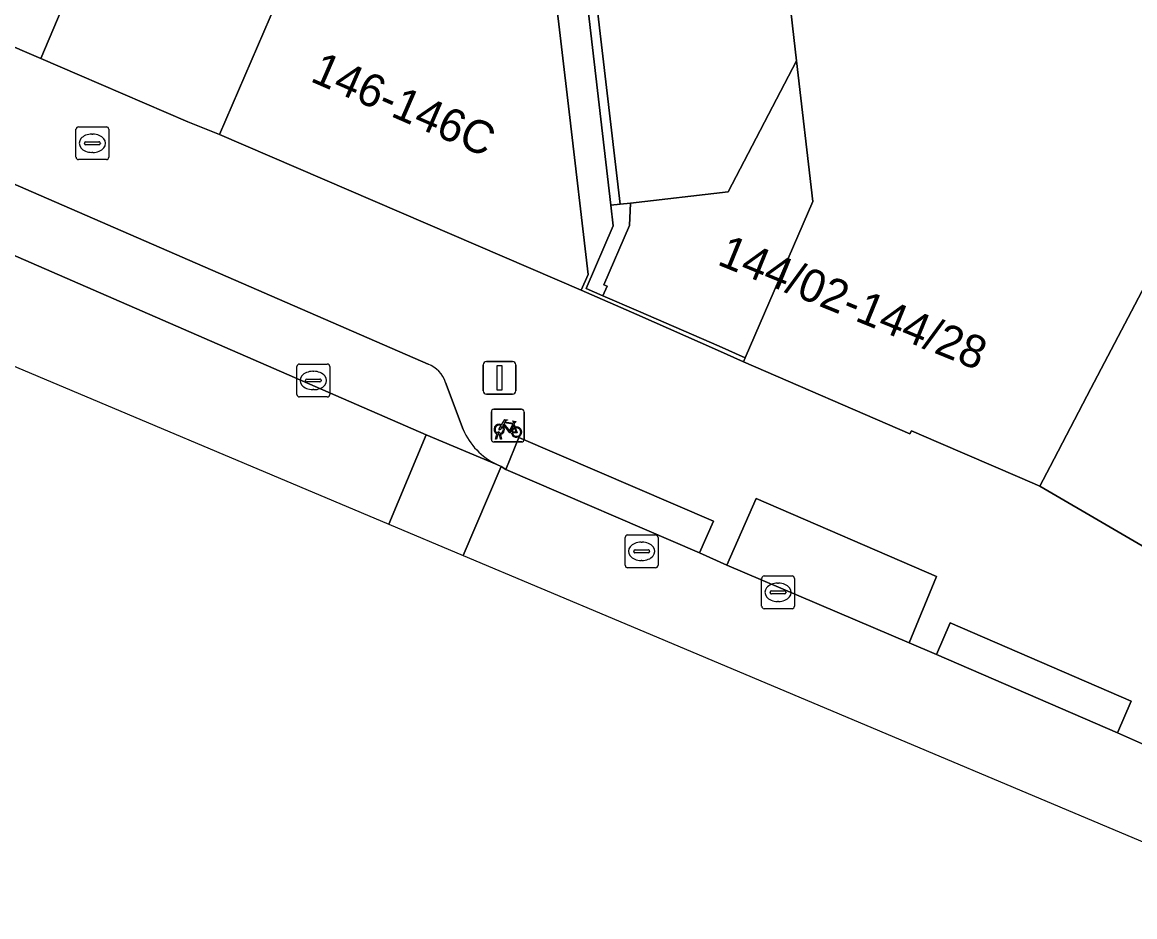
# Model space of a CAD drawing. Extents: x 159716 to 160783, y 383290 to 384031.
# Drawn here: x 159830.44 to 159864.38, y 383523.69 to 383551 of the extents above; entities that cross this region are included whole.
import ezdxf

# ---------------------------------------------------------------- set-up
doc = ezdxf.new("R2010")
doc.units = 0
for name, color, linetype in [('IMGEO_Brandkraan', 7, 'Continuous'), ('IMGEO_Erf', 7, 'Continuous'), ('IMGEO_Fietsenrek', 7, 'Continuous'), ('IMGEO_Kolk', 7, 'Continuous'), ('IMGEO_Lichtmast', 7, 'Continuous'), ('IMGEO_Muur', 7, 'Continuous'), ('IMGEO_Pand', 7, 'Continuous'), ('IMGEO_Pand_nummerreeks', 7, 'Continuous'), ('IMGEO_Pand_overbouw', 7, 'Continuous'), ('IMGEO_Parkeervlak_open', 7, 'Continuous'), ('IMGEO_Rijbaan_lokaal_gesloten', 7, 'Continuous'), ('IMGEO_Rijbaan_lokaal_open', 7, 'Continuous'), ('IMGEO_Rioolput', 7, 'Continuous'), ('IMGEO_Voetpad_open', 7, 'Continuous')]:
    doc.layers.add(name, color=color, linetype=linetype)

msp = doc.modelspace()

# ---------------------------------------------------------------- linework, layer by layer
at = {"layer": 'IMGEO_Brandkraan'}
for p, q in [((159832.083, 383546.881), (159832.083, 383547.733)), ((159832.158, 383547.807), (159833.01, 383547.807)), ((159833.084, 383547.733), (159833.084, 383546.881)), ((159832.571, 383547.587), (159832.596, 383547.587)), ((159832.342, 383547.301), (159832.342, 383547.313)), ((159832.78, 383547.264), (159832.382, 383547.264)), ((159832.385, 383547.35), (159832.783, 383547.35)), ((159832.826, 383547.313), (159832.826, 383547.301)), ((159833.01, 383546.807), (159832.158, 383546.807)), ((159832.594, 383547.027), (159832.569, 383547.027))]:
    msp.add_line(p, q, dxfattribs=at)
for points in [[(159832.083, 383546.881), (159832.083, 383547.733)], [(159832.158, 383547.807), (159833.01, 383547.807)], [(159833.084, 383547.733), (159833.084, 383546.881)], [(159833.01, 383546.807), (159832.158, 383546.807)]]:
    msp.add_lwpolyline(points, dxfattribs=at)
for centre, radius, start, end in [((159832.16, 383547.731), 0.0765, 91.552, 178.448), ((159832.16, 383547.731), 0.0765, 91.552, 178.448), ((159833.008, 383547.731), 0.0765, 1.552, 88.448), ((159833.008, 383547.731), 0.0765, 1.552, 88.448), ((159832.382, 383547.31), 0.0403, 85.8775, 175.7526), ((159832.379, 383547.3), 0.0366, 178.938, 274.7102), ((159832.783, 383547.307), 0.043, 264.8664, 352.4533), ((159832.787, 383547.312), 0.0386, 1.7309, 96.639), ((159832.16, 383546.883), 0.0765, 181.552, 268.448), ((159832.16, 383546.883), 0.0765, 181.552, 268.448), ((159833.008, 383546.883), 0.0765, 271.552, 358.448), ((159833.008, 383546.883), 0.0765, 271.552, 358.448)]:
    msp.add_arc(centre, radius, start, end, dxfattribs=at)
for centre, major_axis, ratio, start_param, end_param in [((159832.57, 383547.307), (-0.387, 0.002), 0.722429, 4.712389, 7.853982), ((159832.595, 383547.307), (-0.39, 0.002), 0.717154, 1.570796, 4.712389)]:
    msp.add_ellipse(centre, major_axis=major_axis, ratio=ratio, start_param=start_param, end_param=end_param, dxfattribs=at)
at = {"layer": 'IMGEO_Erf'}
msp.add_lwpolyline([(159841.885, 383590.73), (159846.252, 383555.697), (159847.123, 383548.271), (159847.706, 383543.305), (159847.499, 383542.824), (159849.195, 383542.075), (159851.651, 383540.99), (159852.445, 383540.639), (159852.498, 383540.761), (159851.702, 383541.108), (159849.24, 383542.181), (159848.158, 383542.653), (159847.645, 383542.875), (159848.474, 383544.791), (159848.401, 383545.416), (159847.003, 383557.413), (159846.906, 383558.242), (159845.381, 383571.333), (159843.064, 383591.222)], dxfattribs=at)
at = {"layer": 'IMGEO_Fietsenrek'}
for p, q in [((159844.754, 383538.263), (159844.754, 383539.104)), ((159844.754, 383539.104), (159844.754, 383538.263)), ((159844.829, 383539.188), (159845.67, 383539.188)), ((159845.67, 383539.188), (159844.829, 383539.188)), ((159845.754, 383539.113), (159845.754, 383538.272)), ((159845.754, 383538.272), (159845.754, 383539.113)), ((159845.441, 383538.737), (159845.477, 383538.642)), ((159844.881, 383538.272), (159844.92, 383538.432)), ((159844.915, 383538.272), (159844.881, 383538.272)), ((159844.95, 383538.42), (159844.915, 383538.272)), ((159844.992, 383538.444), (159844.991, 383538.448)), ((159845.033, 383538.272), (159844.999, 383538.414)), ((159845.023, 383538.455), (159845.024, 383538.448)), ((159845.031, 383538.418), (159845.066, 383538.272)), ((159845.066, 383538.272), (159845.033, 383538.272)), ((159845.679, 383538.188), (159844.838, 383538.188)), ((159844.838, 383538.188), (159845.679, 383538.188))]:
    msp.add_line(p, q, dxfattribs=at)
for points in [[(159845.088, 383538.662), (159845.036, 383538.572), (159844.996, 383538.547), (159844.997, 383538.594), (159845.052, 383538.688)], [(159845.067, 383538.714), (159845.162, 383538.878), (159845.248, 383538.864), (159845.25, 383538.855), (159845.194, 383538.844), (159845.167, 383538.799), (159845.423, 383538.758)], [(159845.363, 383538.47), (159845.313, 383538.47), (159845.122, 383538.721), (159845.103, 383538.689)], [(159845.41, 383538.733), (159845.153, 383538.774), (159845.136, 383538.745), (159845.303, 383538.525), (159845.41, 383538.733)], [(159845.458, 383538.635), (159845.428, 383538.712), (159845.319, 383538.494), (159845.362, 383538.494)], [(159845.392, 383538.494), (159845.512, 383538.493), (159845.468, 383538.607)], [(159845.488, 383538.614), (159845.543, 383538.469), (159845.393, 383538.469)], [(159845.423, 383538.758), (159845.448, 383538.807), (159845.442, 383538.811), (159845.419, 383538.815), (159845.407, 383538.822), (159845.406, 383538.825), (159845.408, 383538.83), (159845.503, 383538.815), (159845.505, 383538.805), (159845.495, 383538.792), (159845.483, 383538.786), (159845.469, 383538.792), (159845.441, 383538.737)]]:
    msp.add_lwpolyline(points, dxfattribs=at)
for centre, radius, start, end in [((159844.832, 383539.11), 0.0779, 92.4484, 184.2845), ((159844.832, 383539.11), 0.0779, 92.4484, 184.2845), ((159845.676, 383539.11), 0.0779, 2.4484, 94.2845), ((159845.676, 383539.11), 0.0779, 2.4484, 94.2845), ((159844.994, 383538.573), 0.159, 62.6766, 242.1369), ((159844.994, 383538.573), 0.129, 63.3192, 238.903), ((159844.994, 383538.573), 0.129, 283.6043, 43.4302), ((159844.994, 383538.573), 0.159, 283.5766, 46.6042), ((159845.521, 383538.489), 0.159, 113.3408, 178.3217), ((159845.521, 383538.489), 0.159, 187.0065, 105.7708), ((159845.521, 383538.489), 0.129, 113.923, 177.9556), ((159845.521, 383538.489), 0.129, 188.6715, 104.5883), ((159844.832, 383538.266), 0.0779, 182.4484, 274.2845), ((159844.832, 383538.266), 0.0779, 182.4484, 274.2845), ((159844.974, 383538.444), 0.0499, 12.8025, 158.6934), ((159844.994, 383538.573), 0.159, 253.9967, 271.7867), ((159844.974, 383538.444), 0.0174, 12.8025, 163.4502), ((159844.994, 383538.573), 0.129, 253.415, 269.0204), ((159845.676, 383538.266), 0.0779, 272.4484, 4.2845), ((159845.676, 383538.266), 0.0779, 272.4484, 4.2845)]:
    msp.add_arc(centre, radius, start, end, dxfattribs=at)
at = {"layer": 'IMGEO_Kolk'}
for p, q in [((159838.823, 383539.639), (159838.823, 383540.491)), ((159838.898, 383540.565), (159839.75, 383540.565)), ((159839.311, 383540.345), (159839.336, 383540.345)), ((159839.824, 383540.491), (159839.824, 383539.639)), ((159839.082, 383540.059), (159839.082, 383540.071)), ((159839.52, 383540.022), (159839.122, 383540.022)), ((159839.125, 383540.108), (159839.523, 383540.108)), ((159839.566, 383540.071), (159839.566, 383540.059)), ((159839.334, 383539.785), (159839.309, 383539.785)), ((159839.75, 383539.565), (159838.898, 383539.565)), ((159853, 383533.172), (159853, 383534.024)), ((159853.075, 383534.098), (159853.927, 383534.098)), ((159853.488, 383533.878), (159853.513, 383533.878)), ((159854.001, 383534.024), (159854.001, 383533.172)), ((159853.259, 383533.592), (159853.259, 383533.604)), ((159853.697, 383533.555), (159853.299, 383533.555)), ((159853.302, 383533.641), (159853.7, 383533.641)), ((159853.743, 383533.604), (159853.743, 383533.592)), ((159853.511, 383533.318), (159853.486, 383533.318)), ((159853.927, 383533.098), (159853.075, 383533.098))]:
    msp.add_line(p, q, dxfattribs=at)
for points in [[(159838.823, 383539.639), (159838.823, 383540.491)], [(159838.898, 383540.565), (159839.75, 383540.565)], [(159839.824, 383540.491), (159839.824, 383539.639)], [(159839.75, 383539.565), (159838.898, 383539.565)], [(159853, 383533.172), (159853, 383534.024)], [(159853.075, 383534.098), (159853.927, 383534.098)], [(159854.001, 383534.024), (159854.001, 383533.172)], [(159853.927, 383533.098), (159853.075, 383533.098)]]:
    msp.add_lwpolyline(points, dxfattribs=at)
for centre, radius, start, end in [((159838.9, 383540.489), 0.0765, 91.552, 178.448), ((159838.9, 383540.489), 0.0765, 91.552, 178.448), ((159839.748, 383540.489), 0.0765, 1.552, 88.448), ((159839.748, 383540.489), 0.0765, 1.552, 88.448), ((159839.122, 383540.068), 0.0403, 85.8775, 175.7526), ((159839.119, 383540.058), 0.0366, 178.938, 274.7102), ((159839.523, 383540.065), 0.043, 264.8664, 352.4533), ((159839.527, 383540.07), 0.0386, 1.7309, 96.639), ((159838.9, 383539.641), 0.0765, 181.552, 268.448), ((159838.9, 383539.641), 0.0765, 181.552, 268.448), ((159839.748, 383539.641), 0.0765, 271.552, 358.448), ((159839.748, 383539.641), 0.0765, 271.552, 358.448), ((159853.077, 383534.022), 0.0765, 91.552, 178.448), ((159853.077, 383534.022), 0.0765, 91.552, 178.448), ((159853.925, 383534.022), 0.0765, 1.552, 88.448), ((159853.925, 383534.022), 0.0765, 1.552, 88.448), ((159853.299, 383533.601), 0.0403, 85.8775, 175.7526), ((159853.296, 383533.591), 0.0366, 178.938, 274.7102), ((159853.7, 383533.598), 0.043, 264.8664, 352.4533), ((159853.704, 383533.603), 0.0386, 1.7309, 96.639), ((159853.077, 383533.174), 0.0765, 181.552, 268.448), ((159853.077, 383533.174), 0.0765, 181.552, 268.448), ((159853.925, 383533.174), 0.0765, 271.552, 358.448), ((159853.925, 383533.174), 0.0765, 271.552, 358.448)]:
    msp.add_arc(centre, radius, start, end, dxfattribs=at)
for centre, major_axis, ratio, start_param, end_param in [((159839.31, 383540.065), (-0.387, 0.002), 0.722429, 4.712389, 7.853982), ((159839.335, 383540.065), (-0.39, 0.002), 0.717154, 1.570796, 4.712389), ((159853.487, 383533.598), (-0.387, 0.002), 0.722429, 4.712389, 7.853982), ((159853.512, 383533.598), (-0.39, 0.002), 0.717154, 1.570796, 4.712389)]:
    msp.add_ellipse(centre, major_axis=major_axis, ratio=ratio, start_param=start_param, end_param=end_param, dxfattribs=at)
at = {"layer": 'IMGEO_Lichtmast'}
for p, q in [((159844.609, 383540.646), (159845.399, 383540.646)), ((159845.399, 383540.646), (159844.609, 383540.646)), ((159844.509, 383539.746), (159844.509, 383540.546)), ((159844.509, 383540.546), (159844.509, 383539.746)), ((159845.499, 383540.546), (159845.499, 383539.746)), ((159845.499, 383539.746), (159845.499, 383540.546)), ((159845.399, 383539.646), (159844.609, 383539.646)), ((159844.609, 383539.646), (159845.399, 383539.646))]:
    msp.add_line(p, q, dxfattribs=at)
msp.add_lwpolyline([(159844.929, 383540.521), (159845.079, 383540.521), (159845.079, 383539.771), (159844.929, 383539.771), (159844.929, 383540.521)], dxfattribs=at)
for centre, start, end in [((159844.609, 383540.546), 90, 180), ((159844.609, 383540.546), 90, 180), ((159845.399, 383540.546), 0, 90), ((159845.399, 383540.546), 360, 90), ((159844.609, 383539.746), 180, 270), ((159844.609, 383539.746), 180, 270), ((159845.399, 383539.746), 270, 0), ((159845.399, 383539.746), 270, 0)]:
    msp.add_arc(centre, 0.1, start, end, dxfattribs=at)
at = {"layer": 'IMGEO_Muur'}
msp.add_lwpolyline([(159847.003, 383557.413), (159848.401, 383545.416), (159848.679, 383545.446), (159847.282, 383557.442)], close=True, dxfattribs=at)
at = {"layer": 'IMGEO_Pand'}
for points in [[(159841.885, 383590.73), (159839.341, 383590.45), (159838.901, 383590.474), (159839.126, 383589.2), (159838.723, 383589.153), (159835.383, 383588.76), (159834.149, 383589.19), (159831.88, 383582.671), (159835.742, 383581.326), (159836.545, 383574.871), (159839.698, 383575.158), (159841.705, 383560.146), (159841.327, 383560.302), (159840.254, 383558.274), (159840.63, 383557.261), (159839.742, 383555.197), (159836.464, 383547.578), (159847.499, 383542.824), (159847.706, 383543.305), (159847.123, 383548.271), (159846.252, 383555.697)], [(159836.296, 383562.389), (159834.443, 383563.158), (159836.02, 383566.922), (159836.411, 383567.855), (159833.716, 383569.016), (159830.168, 383568.685), (159828.721, 383565.41), (159828.992, 383565.29), (159830.257, 383564.731), (159830.168, 383564.53), (159828.676, 383561.152), (159828.732, 383559.894), (159828.745, 383559.589), (159827.555, 383556.83), (159826.648, 383554.72), (159825.58, 383552.235), (159831.015, 383549.894)], [(159839.742, 383555.197), (159836.987, 383556.34), (159837.81, 383558.287), (159839.06, 383561.243), (159836.296, 383562.389), (159831.015, 383549.894), (159832.19, 383549.388), (159835.495, 383547.965), (159836.464, 383547.578)], [(159848.158, 383542.653), (159848.283, 383542.944), (159848.182, 383542.988), (159848.968, 383544.796), (159848.996, 383545.481), (159848.679, 383545.446), (159848.401, 383545.416), (159848.474, 383544.791), (159847.645, 383542.875)]]:
    msp.add_lwpolyline(points, close=True, dxfattribs=at)
msp.add_lwpolyline([(159853.591, 383553.934), (159854.066, 383549.824), (159854.566, 383545.528), (159852.498, 383540.761), (159852.445, 383540.639), (159857.523, 383538.436), (159857.572, 383538.531), (159858.397, 383538.175), (159860.873, 383537.107), (159861.486, 383536.843), (159861.801, 383537.444), (159863.046, 383539.817), (159867.914, 383549.095)], dxfattribs=at)
at = {"layer": 'IMGEO_Pand_overbouw'}
msp.add_lwpolyline([(159848.996, 383545.481), (159848.968, 383544.796), (159848.182, 383542.988), (159848.283, 383542.944), (159848.158, 383542.653), (159849.24, 383542.181), (159851.702, 383541.108), (159852.498, 383540.761), (159854.566, 383545.528), (159854.066, 383549.824), (159851.977, 383545.825)], close=True, dxfattribs=at)
at = {"layer": 'IMGEO_Parkeervlak_open'}
for points in [[(159842.822, 383540.566), (159810.761, 383554.527)], [(159809.128, 383553.068), (159842.766, 383538.403), (159844.917, 383537.505)], [(159843.892, 383538.567), (159843.356, 383540.005)]]:
    msp.add_lwpolyline(points, dxfattribs=at)
msp.add_lwpolyline([(159857.501, 383532.055), (159858.334, 383534.085), (159852.831, 383536.466), (159851.94, 383534.432)], close=True, dxfattribs=at)
for centre, radius, start, end in [((159842.519, 383539.743), 0.877, 17.3722, 69.8028), ((159845.826, 383539.408), 2.109, 203.5067, 244.462)]:
    msp.add_arc(centre, radius, start, end, dxfattribs=at)
at = {"layer": 'IMGEO_Rijbaan_lokaal_gesloten'}
msp.add_lwpolyline([(159848.679, 383545.446), (159848.996, 383545.481), (159851.977, 383545.825), (159854.066, 383549.824), (159853.591, 383553.934), (159852.328, 383553.811), (159851.129, 383557.837), (159847.282, 383557.442)], close=True, dxfattribs=at)
at = {"layer": 'IMGEO_Rijbaan_lokaal_open'}
for points in [[(159841.625, 383535.678), (159842.766, 383538.403), (159809.128, 383553.068), (159806.192, 383554.336), (159777.437, 383566.891), (159775.74, 383562.852), (159775.74, 383562.852), (159798.574, 383553.825), (159829.216, 383540.909)], [(159854.566, 383545.528), (159854.066, 383549.824), (159851.977, 383545.825), (159848.996, 383545.481), (159848.968, 383544.796), (159848.182, 383542.988), (159848.283, 383542.944), (159848.158, 383542.653), (159849.24, 383542.181), (159851.702, 383541.108), (159852.498, 383540.761)], [(159843.899, 383534.72), (159843.899, 383534.72), (159845.056, 383537.44), (159844.917, 383537.505), (159842.766, 383538.403), (159841.625, 383535.678)]]:
    msp.add_lwpolyline(points, close=True, dxfattribs=at)
for points in [[(159877.154, 383566.78), (159874.536, 383561.733), (159874.74, 383561.624), (159874.287, 383560.774), (159874.091, 383560.857), (159870.206, 383553.464), (159870.401, 383553.362), (159869.886, 383552.378), (159869.804, 383552.222), (159868.726, 383552.774), (159867.641, 383550.723), (159868.72, 383550.153), (159868.635, 383549.994), (159868.109, 383548.998), (159867.914, 383549.095), (159863.046, 383539.817), (159861.801, 383537.444), (159861.486, 383536.843), (159865.66, 383534.41), (159869.088, 383540.978), (159868.968, 383541.041), (159877.434, 383556.9), (159879.781, 383561.427), (159880.721, 383560.886)], [(159866.968, 383527.927), (159863.855, 383529.311), (159858.332, 383531.702), (159857.501, 383532.055), (159851.94, 383534.432), (159851.102, 383534.805), (159845.201, 383537.348), (159845.056, 383537.44), (159843.899, 383534.72), (159843.899, 383534.72)], [(159843.899, 383534.72), (159848.631, 383532.725), (159870.056, 383523.694)]]:
    msp.add_lwpolyline(points, dxfattribs=at)
at = {"layer": 'IMGEO_Rioolput'}
for p, q in [((159848.837, 383534.423), (159848.837, 383535.275)), ((159848.912, 383535.349), (159849.764, 383535.349)), ((159849.838, 383535.275), (159849.838, 383534.423)), ((159849.096, 383534.843), (159849.096, 383534.855)), ((159849.139, 383534.892), (159849.537, 383534.892)), ((159849.325, 383535.129), (159849.35, 383535.129)), ((159849.58, 383534.855), (159849.58, 383534.843)), ((159849.534, 383534.806), (159849.136, 383534.806)), ((159849.348, 383534.569), (159849.323, 383534.569)), ((159849.764, 383534.349), (159848.912, 383534.349))]:
    msp.add_line(p, q, dxfattribs=at)
for points in [[(159848.837, 383534.423), (159848.837, 383535.275)], [(159848.912, 383535.349), (159849.764, 383535.349)], [(159849.838, 383535.275), (159849.838, 383534.423)], [(159849.764, 383534.349), (159848.912, 383534.349)]]:
    msp.add_lwpolyline(points, dxfattribs=at)
for centre, radius, start, end in [((159848.914, 383535.273), 0.0765, 91.552, 178.448), ((159848.914, 383535.273), 0.0765, 91.552, 178.448), ((159849.762, 383535.273), 0.0765, 1.552, 88.448), ((159849.762, 383535.273), 0.0765, 1.552, 88.448), ((159849.136, 383534.852), 0.0403, 85.8775, 175.7526), ((159849.133, 383534.842), 0.0366, 178.938, 274.7102), ((159849.537, 383534.849), 0.043, 264.8664, 352.4533), ((159849.541, 383534.854), 0.0386, 1.7309, 96.639), ((159848.914, 383534.425), 0.0765, 181.552, 268.448), ((159848.914, 383534.425), 0.0765, 181.552, 268.448), ((159849.762, 383534.425), 0.0765, 271.552, 358.448), ((159849.762, 383534.425), 0.0765, 271.552, 358.448)]:
    msp.add_arc(centre, radius, start, end, dxfattribs=at)
for centre, major_axis, ratio, start_param, end_param in [((159849.324, 383534.849), (-0.387, 0.002), 0.722429, 4.712389, 7.853982), ((159849.349, 383534.849), (-0.39, 0.002), 0.717154, 1.570796, 4.712389)]:
    msp.add_ellipse(centre, major_axis=major_axis, ratio=ratio, start_param=start_param, end_param=end_param, dxfattribs=at)
at = {"layer": 'IMGEO_Voetpad_open'}
for points in [[(159836.464, 383547.578), (159835.495, 383547.965), (159832.19, 383549.388), (159831.015, 383549.894), (159825.58, 383552.235), (159824.733, 383552.618), (159819.436, 383554.9), (159814.139, 383557.182), (159809.986, 383558.956), (159801.517, 383562.371), (159789.813, 383567.273), (159784.397, 383569.54), (159778.918, 383571.835), (159777.318, 383572.505), (159775.272, 383567.83)], [(159810.761, 383554.527), (159842.822, 383540.566)], [(159865.66, 383534.41), (159861.486, 383536.843), (159860.873, 383537.107), (159858.397, 383538.175), (159857.572, 383538.531), (159857.523, 383538.436), (159852.445, 383540.639), (159851.651, 383540.99), (159849.195, 383542.075), (159847.499, 383542.824), (159836.464, 383547.578)], [(159843.356, 383540.005), (159843.892, 383538.567)], [(159844.917, 383537.505), (159845.056, 383537.44), (159845.201, 383537.348), (159845.592, 383538.328), (159851.533, 383535.766), (159851.102, 383534.805), (159851.94, 383534.432), (159852.831, 383536.466), (159858.334, 383534.085), (159857.501, 383532.055), (159858.332, 383531.702), (159858.746, 383532.672), (159864.27, 383530.279), (159863.855, 383529.311), (159866.968, 383527.927)]]:
    msp.add_lwpolyline(points, dxfattribs=at)
for points in [[(159845.201, 383537.348), (159851.102, 383534.805), (159851.533, 383535.766), (159845.592, 383538.328)], [(159858.332, 383531.702), (159863.855, 383529.311), (159864.27, 383530.279), (159858.746, 383532.672)]]:
    msp.add_lwpolyline(points, close=True, dxfattribs=at)
for centre, radius, start, end in [((159842.519, 383539.743), 0.877, 17.3722, 69.8028), ((159845.826, 383539.408), 2.109, 203.5067, 244.462)]:
    msp.add_arc(centre, radius, start, end, dxfattribs=at)

# ---------------------------------------------------------------- texts
at = {"layer": 'IMGEO_Pand_nummerreeks'}
for s, rotation, p in [('146-146C', 336.5087, (159839.195, 383549.214)), ('144/02-144/28', 337.8337, (159851.61, 383543.618))]:
    msp.add_text(s, height=1, rotation=rotation, dxfattribs=at).set_placement(p)

doc.saveas('drawing.dxf')
